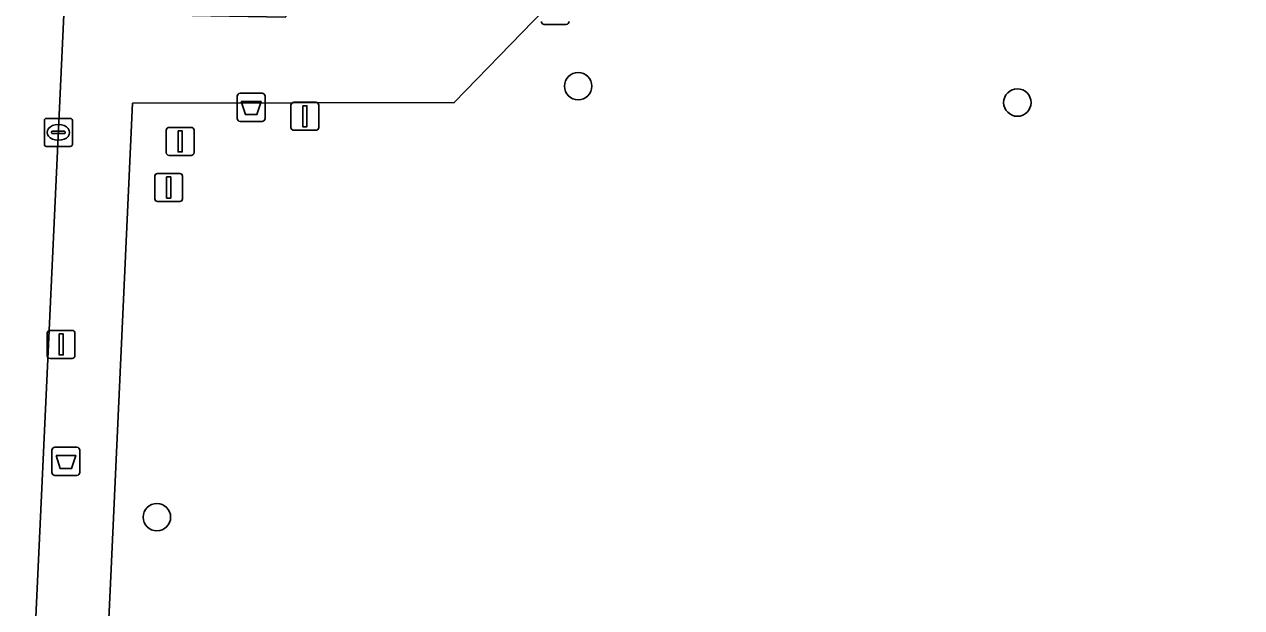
# Model space of a CAD drawing. Extents: x 160203 to 161530, y 379528 to 381797.
# Drawn here: x 161199.8 to 161243.22, y 380864.79 to 380885.59 of the extents above; entities that cross this region are included whole.
import ezdxf

# ---------------------------------------------------------------- set-up
doc = ezdxf.new("R2010")
doc.units = 0
for name, color, linetype in [('IMGEO_Afvalbak', 7, 'Continuous'), ('IMGEO_Boom', 7, 'Continuous'), ('IMGEO_Kolk', 7, 'Continuous'), ('IMGEO_Lichtmast', 7, 'Continuous'), ('IMGEO_Loofbos', 7, 'Continuous'), ('IMGEO_Rijbaan_lokaal_gesloten', 7, 'Continuous'), ('IMGEO_Verkeersbordpaal', 7, 'Continuous'), ('IMGEO_Voetpad_open', 7, 'Continuous')]:
    doc.layers.add(name, color=color, linetype=linetype)

msp = doc.modelspace()

# ---------------------------------------------------------------- linework, layer by layer
at = {"layer": 'IMGEO_Afvalbak'}
for p, q in [((161207.399, 380882.23), (161207.399, 380883.03)), ((161207.399, 380883.03), (161207.399, 380882.23)), ((161207.499, 380883.13), (161208.289, 380883.13)), ((161208.289, 380883.13), (161207.499, 380883.13)), ((161208.389, 380883.03), (161208.389, 380882.23)), ((161208.389, 380882.23), (161208.389, 380883.03)), ((161208.289, 380882.13), (161207.499, 380882.13)), ((161207.499, 380882.13), (161208.289, 380882.13)), ((161200.791, 380869.606), (161200.791, 380870.406)), ((161200.791, 380870.406), (161200.791, 380869.606)), ((161200.891, 380870.506), (161201.681, 380870.506)), ((161201.681, 380870.506), (161200.891, 380870.506)), ((161201.781, 380870.406), (161201.781, 380869.606)), ((161201.781, 380869.606), (161201.781, 380870.406)), ((161201.681, 380869.506), (161200.891, 380869.506)), ((161200.891, 380869.506), (161201.681, 380869.506))]:
    msp.add_line(p, q, dxfattribs=at)
for points in [[(161207.542, 380882.844), (161208.246, 380882.844), (161208.097, 380882.374), (161207.691, 380882.374), (161207.542, 380882.844)], [(161200.934, 380870.22), (161201.638, 380870.22), (161201.489, 380869.75), (161201.083, 380869.75), (161200.934, 380870.22)]]:
    msp.add_lwpolyline(points, dxfattribs=at)
for centre, start, end in [((161207.499, 380883.03), 90, 180), ((161207.499, 380883.03), 90, 180), ((161208.289, 380883.03), 0, 90), ((161208.289, 380883.03), 360, 90), ((161207.499, 380882.23), 180, 270), ((161207.499, 380882.23), 180, 270), ((161208.289, 380882.23), 270, 0), ((161208.289, 380882.23), 270, 0), ((161200.891, 380870.406), 90, 180), ((161200.891, 380870.406), 90, 180), ((161201.681, 380870.406), 0, 90), ((161201.681, 380870.406), 360, 90), ((161200.891, 380869.606), 180, 270), ((161200.891, 380869.606), 180, 270), ((161201.681, 380869.606), 270, 0), ((161201.681, 380869.606), 270, 0)]:
    msp.add_arc(centre, 0.1, start, end, dxfattribs=at)
at = {"layer": 'IMGEO_Boom'}
for centre in [(161219.555, 380883.386), (161235.22, 380882.8), (161204.534, 380868.015)]:
    msp.add_circle(centre, 0.489, dxfattribs=at)
at = {"layer": 'IMGEO_Kolk'}
for p, q in [((161200.518, 380881.31), (161200.518, 380882.162)), ((161200.593, 380882.236), (161201.445, 380882.236)), ((161201.519, 380882.162), (161201.519, 380881.31)), ((161200.777, 380881.73), (161200.777, 380881.742)), ((161201.215, 380881.693), (161200.817, 380881.693)), ((161200.82, 380881.779), (161201.218, 380881.779)), ((161201.006, 380882.016), (161201.031, 380882.016)), ((161201.261, 380881.742), (161201.261, 380881.73)), ((161201.445, 380881.236), (161200.593, 380881.236)), ((161201.029, 380881.456), (161201.004, 380881.456))]:
    msp.add_line(p, q, dxfattribs=at)
for points in [[(161200.518, 380881.31), (161200.518, 380882.162)], [(161200.593, 380882.236), (161201.445, 380882.236)], [(161201.519, 380882.162), (161201.519, 380881.31)], [(161201.445, 380881.236), (161200.593, 380881.236)]]:
    msp.add_lwpolyline(points, dxfattribs=at)
for centre, radius, start, end in [((161200.595, 380882.16), 0.0765, 91.552, 178.448), ((161200.595, 380882.16), 0.0765, 91.552, 178.448), ((161201.443, 380882.16), 0.0765, 1.552, 88.448), ((161201.443, 380882.16), 0.0765, 1.552, 88.448), ((161200.817, 380881.739), 0.0403, 85.8775, 175.7526), ((161200.814, 380881.729), 0.0366, 178.938, 274.7102), ((161201.218, 380881.736), 0.043, 264.8664, 352.4533), ((161201.222, 380881.741), 0.0386, 1.7309, 96.639), ((161200.595, 380881.312), 0.0765, 181.552, 268.448), ((161200.595, 380881.312), 0.0765, 181.552, 268.448), ((161201.443, 380881.312), 0.0765, 271.552, 358.448), ((161201.443, 380881.312), 0.0765, 271.552, 358.448)]:
    msp.add_arc(centre, radius, start, end, dxfattribs=at)
for centre, major_axis, ratio, start_param, end_param in [((161201.005, 380881.736), (-0.387, 0.002), 0.722429, 4.712389, 7.853982), ((161201.03, 380881.736), (-0.39, 0.002), 0.717154, 1.570796, 4.712389)]:
    msp.add_ellipse(centre, major_axis=major_axis, ratio=ratio, start_param=start_param, end_param=end_param, dxfattribs=at)
at = {"layer": 'IMGEO_Lichtmast'}
for p, q in [((161219.134, 380885.589), (161218.344, 380885.589)), ((161218.344, 380885.589), (161219.134, 380885.589)), ((161204.866, 380881.014), (161204.866, 380881.814)), ((161204.866, 380881.814), (161204.866, 380881.014)), ((161204.966, 380881.914), (161205.756, 380881.914)), ((161205.756, 380881.914), (161204.966, 380881.914)), ((161205.856, 380881.814), (161205.856, 380881.014)), ((161205.856, 380881.014), (161205.856, 380881.814)), ((161205.756, 380880.914), (161204.966, 380880.914)), ((161204.966, 380880.914), (161205.756, 380880.914)), ((161200.721, 380874.674), (161201.511, 380874.674)), ((161201.511, 380874.674), (161200.721, 380874.674)), ((161200.621, 380873.774), (161200.621, 380874.574)), ((161200.621, 380874.574), (161200.621, 380873.774)), ((161201.611, 380874.574), (161201.611, 380873.774)), ((161201.611, 380873.774), (161201.611, 380874.574)), ((161201.511, 380873.674), (161200.721, 380873.674)), ((161200.721, 380873.674), (161201.511, 380873.674))]:
    msp.add_line(p, q, dxfattribs=at)
for points in [[(161205.286, 380881.789), (161205.436, 380881.789), (161205.436, 380881.039), (161205.286, 380881.039), (161205.286, 380881.789)], [(161201.041, 380874.549), (161201.191, 380874.549), (161201.191, 380873.799), (161201.041, 380873.799), (161201.041, 380874.549)]]:
    msp.add_lwpolyline(points, dxfattribs=at)
for centre, start, end in [((161218.344, 380885.689), 180, 270), ((161218.344, 380885.689), 180, 270), ((161219.134, 380885.689), 270, 0), ((161219.134, 380885.689), 270, 0), ((161204.966, 380881.814), 90, 180), ((161204.966, 380881.814), 90, 180), ((161205.756, 380881.814), 0, 90), ((161205.756, 380881.814), 360, 90), ((161204.966, 380881.014), 180, 270), ((161204.966, 380881.014), 180, 270), ((161205.756, 380881.014), 270, 0), ((161205.756, 380881.014), 270, 0), ((161200.721, 380874.574), 90, 180), ((161200.721, 380874.574), 90, 180), ((161201.511, 380874.574), 0, 90), ((161201.511, 380874.574), 360, 90), ((161200.721, 380873.774), 180, 270), ((161200.721, 380873.774), 180, 270), ((161201.511, 380873.774), 270, 0), ((161201.511, 380873.774), 270, 0)]:
    msp.add_arc(centre, 0.1, start, end, dxfattribs=at)
at = {"layer": 'IMGEO_Loofbos'}
msp.add_lwpolyline([(161245.518, 380862.831), (161247.754, 380870.885), (161248.159, 380873.405), (161250.015, 380875.901), (161250.595, 380877.911), (161251.533, 380882.242), (161252.56, 380891.351), (161252.618, 380892.669), (161252.507, 380893.902), (161252.188, 380895.298), (161251.801, 380896.352), (161251.298, 380897.338), (161251.01, 380898.244), (161250.849, 380899.136), (161250.849, 380899.981), (161250.708, 380900.006), (161250.71, 380900.215), (161246.546, 380900.962), (161233.676, 380901.905), (161215.14, 380882.797), (161203.665, 380882.773), (161202.886, 380865.916), (161202.334, 380853.985)], dxfattribs=at)
at = {"layer": 'IMGEO_Rijbaan_lokaal_gesloten'}
msp.add_lwpolyline([(161199.805, 380855.742), (161201.703, 380896.433)], dxfattribs=at)
at = {"layer": 'IMGEO_Verkeersbordpaal'}
for p, q in [((161209.312, 380881.91), (161209.312, 380882.71)), ((161209.312, 380882.71), (161209.312, 380881.91)), ((161209.412, 380882.81), (161210.202, 380882.81)), ((161210.202, 380882.81), (161209.412, 380882.81)), ((161210.302, 380882.71), (161210.302, 380881.91)), ((161210.302, 380881.91), (161210.302, 380882.71)), ((161210.202, 380881.81), (161209.412, 380881.81)), ((161209.412, 380881.81), (161210.202, 380881.81)), ((161204.457, 380879.371), (161204.457, 380880.171)), ((161204.457, 380880.171), (161204.457, 380879.371)), ((161204.557, 380880.271), (161205.347, 380880.271)), ((161205.347, 380880.271), (161204.557, 380880.271)), ((161205.447, 380880.171), (161205.447, 380879.371)), ((161205.447, 380879.371), (161205.447, 380880.171)), ((161205.347, 380879.271), (161204.557, 380879.271)), ((161204.557, 380879.271), (161205.347, 380879.271))]:
    msp.add_line(p, q, dxfattribs=at)
for points in [[(161209.732, 380882.685), (161209.882, 380882.685), (161209.882, 380881.935), (161209.732, 380881.935), (161209.732, 380882.685)], [(161204.877, 380880.146), (161205.027, 380880.146), (161205.027, 380879.396), (161204.877, 380879.396), (161204.877, 380880.146)]]:
    msp.add_lwpolyline(points, dxfattribs=at)
for centre, start, end in [((161209.412, 380882.71), 90, 180), ((161209.412, 380882.71), 90, 180), ((161210.202, 380882.71), 0, 90), ((161210.202, 380882.71), 360, 90), ((161209.412, 380881.91), 180, 270), ((161209.412, 380881.91), 180, 270), ((161210.202, 380881.91), 270, 0), ((161210.202, 380881.91), 270, 0), ((161204.557, 380880.171), 90, 180), ((161204.557, 380880.171), 90, 180), ((161205.347, 380880.171), 0, 90), ((161205.347, 380880.171), 360, 90), ((161204.557, 380879.371), 180, 270), ((161204.557, 380879.371), 180, 270), ((161205.347, 380879.371), 270, 0), ((161205.347, 380879.371), 270, 0)]:
    msp.add_arc(centre, 0.1, start, end, dxfattribs=at)
at = {"layer": 'IMGEO_Voetpad_open'}
for points in [[(161203.665, 380882.773), (161215.14, 380882.797), (161233.676, 380901.905), (161232.181, 380902.096), (161229.461, 380902.444), (161221.22, 380893.788), (161217.543, 380894.53), (161209.107, 380885.841), (161203.805, 380885.942), (161204.159, 380894.348), (161204.935, 380904.78), (161202.822, 380904.76)], [(161201.703, 380896.433), (161199.805, 380855.742)], [(161202.334, 380853.985), (161202.886, 380865.916), (161203.665, 380882.773)]]:
    msp.add_lwpolyline(points, dxfattribs=at)

doc.saveas('drawing.dxf')
